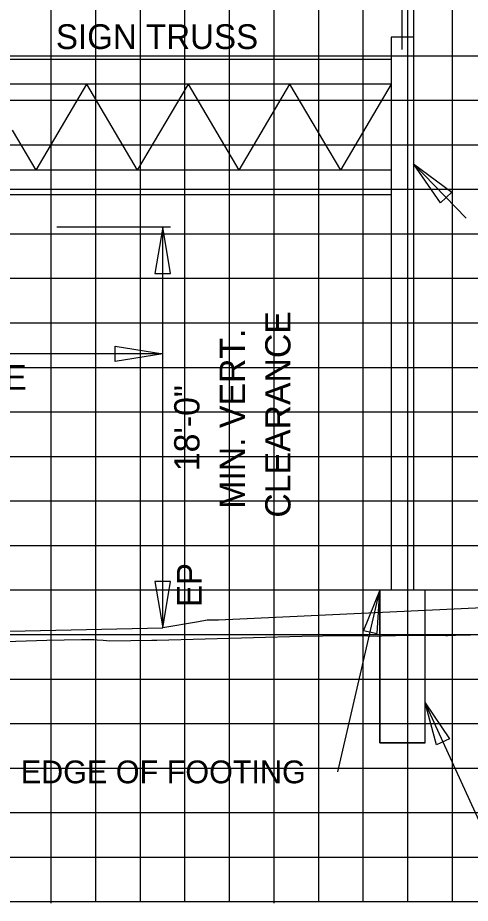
# Model space of a CAD drawing. Extents: x 2193008 to 2198143, y 1236112 to 1237864.
# Drawn here: x 2196343.2 to 2196363.51, y 1237258.05 to 1237297.83 of the extents above; entities that cross this region are included whole.
import ezdxf

# ---------------------------------------------------------------- set-up
doc = ezdxf.new("R2010")
doc.units = 0
for name, color, linetype in [('3', 7, 'Continuous'), ('60', 7, 'Continuous'), ('Default', 7, 'Continuous'), ('GSDIMS', 7, 'Continuous'), ('Level 55', 7, 'Continuous'), ('M-ROADS', 7, 'Continuous'), ('V7Level1', 7, 'Continuous')]:
    doc.layers.add(name, color=color, linetype=linetype)

msp = doc.modelspace()

# ---------------------------------------------------------------- linework, layer by layer
at = {"layer": '3'}
for p, q in [((2196360.957, 1237309.6), (2196360.957, 1237296.957)), ((2196359.957, 1237296.957), (2196359.957, 1237272.106)), ((2196360.957, 1237296.957), (2196360.957, 1237272.106)), ((2196363.326, 1237288.825), (2196360.957, 1237291.267)), ((2196349.707, 1237270.42), (2196349.707, 1237288.42)), ((2196349.707, 1237270.42), (2196349.707, 1237283.389)), ((2196357.569, 1237263.946), (2196359.457, 1237272.106)), ((2196361.481, 1237272.106), (2196359.457, 1237272.106)), ((2196359.457, 1237265.254), (2196359.457, 1237272.106)), ((2196361.481, 1237265.254), (2196361.481, 1237272.106)), ((2196363.907, 1237261.743), (2196361.481, 1237267.045)), ((2196361.481, 1237265.254), (2196359.457, 1237265.254))]:
    msp.add_line(p, q, dxfattribs=at)
at = {"layer": '60'}
for p, q in [((2196394.707, 1237258.106), (2196264.707, 1237258.106)), ((2196344.707, 1237258.046), (2196344.707, 1237258.106)), ((2196354.707, 1237258.046), (2196354.707, 1237258.106))]:
    msp.add_line(p, q, dxfattribs=at)
for points in [[(2196364.707, 1237271.354), (2196352.206, 1237270.76), (2196351.806, 1237270.76), (2196351.706, 1237270.76), (2196351.306, 1237270.692), (2196349.707, 1237270.42)], [(2196294.223, 1237269.028), (2196299.723, 1237269.248), (2196300.668, 1237269.286), (2196303.723, 1237269.408), (2196318.131, 1237269.725), (2196349.707, 1237270.42)]]:
    msp.add_lwpolyline(points, dxfattribs=at)
at = {"layer": 'Default'}
msp.add_line((2196360.457, 1237296.405), (2196360.457, 1237301.419), dxfattribs=at)
at = {"layer": 'GSDIMS'}
for p, q in [((2196360.957, 1237296.957), (2196359.957, 1237296.957)), ((2196359.957, 1237295.957), (2196316.951, 1237295.957)), ((2196359.957, 1237294.847), (2196316.951, 1237294.847)), ((2196346.285, 1237294.847), (2196344.007, 1237290.984)), ((2196346.285, 1237294.847), (2196348.564, 1237290.984)), ((2196350.842, 1237294.847), (2196348.564, 1237290.984)), ((2196350.842, 1237294.847), (2196353.121, 1237290.984)), ((2196355.399, 1237294.847), (2196353.121, 1237290.984)), ((2196355.399, 1237294.847), (2196357.678, 1237290.984)), ((2196359.957, 1237294.847), (2196357.678, 1237290.984)), ((2196342.951, 1237292.773), (2196344.007, 1237290.984)), ((2196359.957, 1237290.984), (2196316.951, 1237290.984)), ((2196359.957, 1237289.874), (2196316.951, 1237289.874)), ((2196350.061, 1237288.42), (2196344.949, 1237288.42)), ((2196349.707, 1237282.726), (2196333.707, 1237282.726))]:
    msp.add_line(p, q, dxfattribs=at)
for points in [[(2196360.957, 1237291.267), (2196362.679, 1237289.996), (2196362.165, 1237289.518)], [(2196349.707, 1237288.42), (2196349.352, 1237286.337), (2196350.061, 1237286.337)], [(2196349.707, 1237282.726), (2196347.578, 1237282.379), (2196347.578, 1237283.073)], [(2196349.707, 1237270.42), (2196350.061, 1237272.503), (2196349.352, 1237272.503)], [(2196359.457, 1237272.106), (2196358.711, 1237270.306), (2196359.335, 1237270.161)], [(2196361.481, 1237267.045), (2196362.572, 1237265.431), (2196361.99, 1237265.164)]]:
    msp.add_lwpolyline(points, close=True, dxfattribs=at)
at = {"layer": 'M-ROADS'}
for p, q in [((2196344.707, 1237258.106), (2196344.707, 1237318.106)), ((2196346.707, 1237258.106), (2196346.707, 1237318.106)), ((2196348.707, 1237258.106), (2196348.707, 1237318.106)), ((2196350.707, 1237258.106), (2196350.707, 1237318.106)), ((2196352.707, 1237258.106), (2196352.707, 1237318.106)), ((2196354.707, 1237258.106), (2196354.707, 1237318.106)), ((2196356.707, 1237258.106), (2196356.707, 1237318.106)), ((2196358.707, 1237258.106), (2196358.707, 1237318.106)), ((2196360.707, 1237258.106), (2196360.707, 1237318.106)), ((2196362.707, 1237258.106), (2196362.707, 1237318.106)), ((2196394.707, 1237296.106), (2196264.707, 1237296.106)), ((2196394.707, 1237294.106), (2196264.707, 1237294.106)), ((2196394.707, 1237292.106), (2196264.707, 1237292.106)), ((2196394.707, 1237290.106), (2196264.707, 1237290.106)), ((2196394.707, 1237288.106), (2196264.707, 1237288.106)), ((2196394.707, 1237286.106), (2196264.707, 1237286.106)), ((2196394.707, 1237284.106), (2196264.707, 1237284.106)), ((2196394.707, 1237282.106), (2196264.707, 1237282.106)), ((2196394.707, 1237280.106), (2196264.707, 1237280.106)), ((2196394.707, 1237278.106), (2196264.707, 1237278.106)), ((2196394.707, 1237276.106), (2196264.707, 1237276.106)), ((2196394.707, 1237274.106), (2196264.707, 1237274.106)), ((2196394.707, 1237272.106), (2196264.707, 1237272.106)), ((2196394.707, 1237270.106), (2196264.707, 1237270.106)), ((2196394.707, 1237268.106), (2196264.707, 1237268.106)), ((2196394.707, 1237266.106), (2196264.707, 1237266.106)), ((2196394.707, 1237264.106), (2196264.707, 1237264.106)), ((2196394.707, 1237262.106), (2196264.707, 1237262.106)), ((2196394.707, 1237260.106), (2196264.707, 1237260.106)), ((2196394.707, 1237258.106), (2196264.707, 1237258.106))]:
    msp.add_line(p, q, dxfattribs=at)
msp.add_lwpolyline([(2196338.917, 1237269.682), (2196344.501, 1237269.86), (2196346.066, 1237269.889), (2196346.611, 1237269.897), (2196346.773, 1237269.883), (2196347.037, 1237269.859), (2196347.335, 1237269.839), (2196349.226, 1237269.864), (2196349.448, 1237269.868), (2196355.95, 1237270.046), (2196356.875, 1237270.065), (2196357.007, 1237270.069), (2196358.466, 1237270.071), (2196359.358, 1237270.041), (2196359.712, 1237270.073), (2196360.15, 1237270.081), (2196360.487, 1237270.084), (2196361.029, 1237270.092), (2196361.714, 1237270.094), (2196361.921, 1237270.096), (2196362.413, 1237270.077), (2196362.433, 1237270.075), (2196362.489, 1237270.079), (2196362.848, 1237270.095), (2196363.161, 1237270.1), (2196363.51, 1237270.096)], dxfattribs=at)
at = {"layer": 'V7Level1'}
msp.add_lwpolyline([(2196359.457, 1237265.254), (2196361.481, 1237265.254), (2196361.481, 1237272.106), (2196359.457, 1237272.106)], close=True, dxfattribs=at)

# ---------------------------------------------------------------- texts
at = {"layer": 'Level 55'}
for s, height, p in [('SIGN TRUSS', 1.1105, (2196344.914, 1237296.421)), ('LANE', 1.1105, (2196339.721, 1237281.116)), ('EDGE OF FOOTING', 1.02464, (2196343.338, 1237263.436))]:
    msp.add_text(s, height=height, dxfattribs=at).set_placement(p)
for s, height, p in [('CLEARANCE', 1.1346, (2196355.441, 1237275.37)), ('MIN. VERT.', 1.1346, (2196353.399, 1237275.77)), ('18\'-0"', 1.1346, (2196351.356, 1237277.458)), ('EP', 1.1105, (2196351.457, 1237271.351))]:
    msp.add_text(s, height=height, rotation=90, dxfattribs=at).set_placement(p)

doc.saveas('drawing.dxf')
